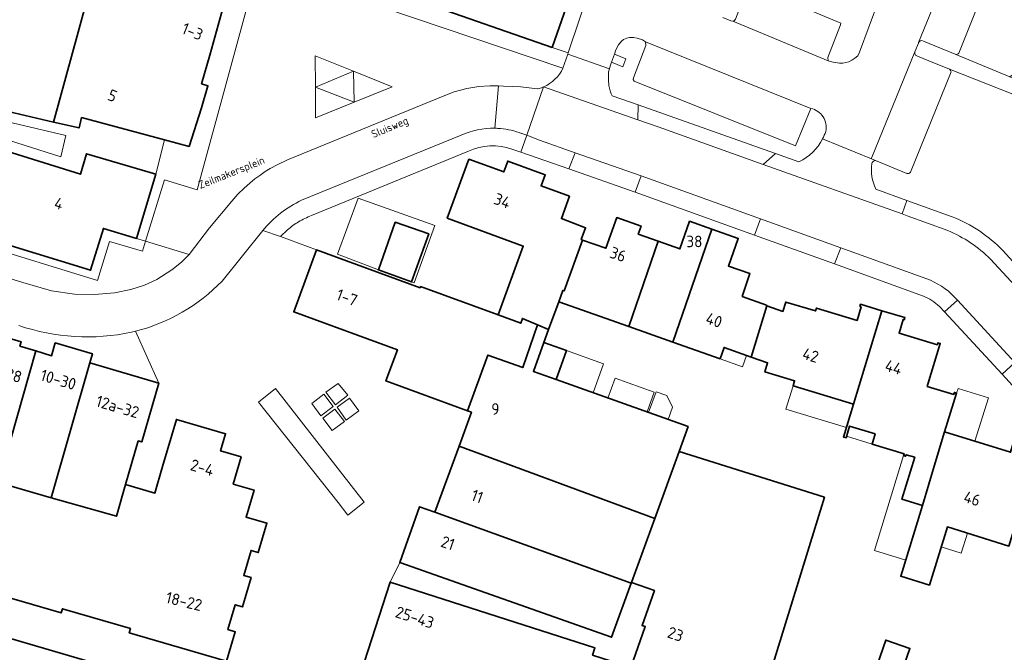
# Model space of a CAD drawing. Header units: metres. Extents: x 149984 to 156489, y 469398 to 478068.
# Tile 775 of 854: x 154388 to 154503, y 473797 to 473871. Entities that reach past the tile are written whole.
import ezdxf
from ezdxf.enums import TextEntityAlignment as Align

# ---------------------------------------------------------------- set-up
doc = ezdxf.new("R2010")
doc.units = ezdxf.units.M
doc.header["$LTSCALE"] = 0.75
for name, color, linetype, lineweight in [('B-WE-GR-BEPLANTING_CULTUUR_HEESTERS-GV', 252, 'Continuous', 18), ('B-WE-OG-BEBOUWING-GV', 6, 'Continuous', 35), ('B-WE-OG-BEBOUWING-T18', 1, 'Continuous', 18), ('B-WE-OG-BEBOUWING_LUIFEL-GV', 6, 'Continuous', 18), ('B-WE-OG-BEBOUWING_OVERBOUWING-GV', 6, 'Continuous', 18), ('B-WE-OG-TERREIN_BEGROEID-GV', 252, 'Continuous', 18), ('B-WE-OG-TERREIN_ERF-GV', 252, 'Continuous', 18), ('B-WE-OG-TOPOGRAFIE-T18', 7, 'Continuous', 18), ('B-WE-VH-ONVERHARD-GV', 252, 'Continuous', 18), ('B-WE-VH-OPENVERHARDING_BETONSTRAATSTEEN-GV', 252, 'Continuous', 18), ('B-WE-VH-OPENVERHARDING_STRAATBAKSTEEN-GV', 252, 'Continuous', 18), ('B-WE-VH-OPENVERHARDING_TEGEL-GV', 252, 'Continuous', 18)]:
    doc.layers.add(name, color=color, linetype=linetype, lineweight=lineweight)
doc.styles.add('NLCS-ISO-M500-T18', font='NLCS-ISO.ttf', dxfattribs={"height": 0.9})
doc.styles.add('NLCS-ISO-M750-T18', font='NLCS-ISO.ttf', dxfattribs={"height": 1.35})

msp = doc.modelspace()

# ---------------------------------------------------------------- linework, layer by layer
at = {"layer": 'B-WE-GR-BEPLANTING_CULTUUR_HEESTERS-GV', "flags": 128}
for points in [[(154497.37, 473866.82), (154503.7, 473864.185), (154511.144, 473869.309), (154510.917, 473870.555), (154508.862, 473881.834), (154508.15, 473881.67), (154502.698, 473880.67), (154502.92, 473880.59), (154503.07, 473880.4), (154503.009, 473880.075), (154497.77, 473866.94)], [(154473.62, 473874.83), (154484.05, 473870.44), (154484, 473870.23), (154482.53, 473866.44), (154482.59, 473866.05), (154482.83, 473865.96), (154483.15, 473865.87), (154483.91, 473865.75), (154484.27, 473865.77), (154484.63, 473865.84), (154484.98, 473865.94), (154485.34, 473866.12), (154485.68, 473866.35), (154486.01, 473866.64), (154486.21, 473867.03), (154488.47, 473873.14)], [(154470.33, 473871.09), (154471.25, 473870.7), (154471.464, 473870.644), (154471.65, 473870.7), (154471.79, 473870.91)], [(154480.553, 473860.504), (154478.787, 473856.122), (154460, 473863.67), (154459.88, 473863.85), (154459.9, 473864.07), (154461.35, 473867.83), (154461.31, 473868.26), (154460.98, 473868.49), (154460.35, 473868.69), (154459.9, 473868.76), (154459.46, 473868.75), (154459.13, 473868.67), (154458.76, 473868.51), (154458.52, 473868.35), (154458.17, 473867.92), (154457.87, 473867.34), (154457.689, 473866.812), (154459.038, 473866.266), (154458.684, 473865.354), (154457.364, 473865.867), (154457.17, 473865.3), (154457.115, 473865.095), (154457.02, 473864.74), (154456.994, 473863.822), (154457.03, 473863.17), (154457.206, 473862.541), (154457.33, 473862.21), (154457.437, 473861.981), (154460.459, 473860.909), (154476.447, 473855.238), (154479.175, 473854.27)]]:
    msp.add_lwpolyline(points, dxfattribs=at)
for points in [[(154427.308, 473864.824), (154422.866, 473866.627), (154422.887, 473862.979)], [(154427.392, 473861.211), (154427.308, 473864.824), (154422.887, 473862.979), (154427.387, 473861.209)], [(154427.392, 473861.211), (154431.811, 473862.996), (154427.308, 473864.824)], [(154422.908, 473859.4), (154427.387, 473861.209), (154422.887, 473862.979)]]:
    msp.add_lwpolyline(points, close=True, dxfattribs=at)
at = {"layer": 'B-WE-GR-BEPLANTING_CULTUUR_HEESTERS-GV'}
for points in [[(154497.77, 473866.94, -0.35), (154497.37, 473866.82)], [(154482.284, 473857.804, 0.4181794), (154480.553, 473860.504)], [(154481.928, 473856.953, 0.040278), (154482.284, 473857.804)], [(154479.175, 473854.27, 0.1674032), (154481.928, 473856.953)]]:
    msp.add_lwpolyline(points, format="xyb", dxfattribs=at)
at = {"layer": 'B-WE-OG-BEBOUWING-GV', "flags": 128}
for points in [[(154395.674, 473859.456), (154405.318, 473856.843), (154408.195, 473856.063), (154409.626, 473860.583), (154410.386, 473863.131), (154409.645, 473863.375), (154410.596, 473866.698), (154412.529, 473873.734), (154412.217, 473873.82), (154413.468, 473878.4), (154411.16, 473879.345), (154411.256, 473879.615), (154399.38, 473884.415), (154395.973, 473871.942), (154395.275, 473869.385), (154392.415, 473858.914), (154395.377, 473858.219)], [(154372.652, 473869.084), (154381.839, 473866.499), (154380.231, 473862.012), (154380.332, 473861.984), (154386.09, 473860.381), (154386.477, 473860.308), (154392.415, 473858.914), (154395.275, 473869.385), (154395.973, 473871.942), (154390.649, 473873.379), (154390.519, 473872.902), (154390.383, 473872.479), (154389.911, 473872.617), (154383.698, 473874.423), (154384.155, 473875.993), (154374.124, 473878.908), (154372.685, 473869.257)], [(154402.052, 473845.362), (154404.317, 473852.826), (154396.263, 473855.215), (154395.539, 473852.822), (154383.337, 473856.63), (154381.628, 473850.241), (154380.602, 473846.582), (154396.724, 473841.649), (154398.215, 473846.526)], [(154448.751, 473835.279), (154450.034, 473834.731), (154451.216, 473837.98), (154451.694, 473839.294), (154451.836, 473839.244), (154453.976, 473845.161), (154453.834, 473845.211), (154454.337, 473846.602), (154451.529, 473847.659), (154452.464, 473850.255), (154449.165, 473851.465), (154449.638, 473852.749), (154445.279, 473854.357), (154444.812, 473853.092), (154440.761, 473854.584), (154438.228, 473847.718), (154447.077, 473844.465), (154444.164, 473836.432), (154446.785, 473835.474), (154446.988, 473836.03)], [(154432.18, 473847.247), (154430.218, 473841.683), (154434.072, 473840.292), (154436.088, 473845.869)], [(154462.793, 473845.03), (154460.46, 473845.856), (154460.793, 473846.798), (154457.962, 473847.789), (154456.706, 473844.203), (154453.976, 473845.161), (154451.836, 473839.244), (154451.694, 473839.294), (154451.216, 473837.98), (154459.367, 473835.095)], [(154464.489, 473833.282), (154469.048, 473846.434), (154466.452, 473847.353), (154465.314, 473844.138), (154462.793, 473845.03), (154459.367, 473835.095)], [(154469.048, 473846.434), (154464.489, 473833.282), (154470, 473831.332), (154470.467, 473832.65), (154473.615, 473831.536), (154475.45, 473837.509), (154475.39, 473837.581), (154472.569, 473838.602), (154473.468, 473841.253), (154470.97, 473842.137), (154472.108, 473845.351)], [(154423.01, 473844.026), (154420.367, 473836.796), (154432.435, 473832.385), (154431.103, 473828.743), (154440.584, 473825.277), (154442.951, 473831.758), (154447.029, 473830.302), (154448.751, 473835.279), (154446.988, 473836.03), (154446.785, 473835.474), (154444.164, 473836.432), (154435.131, 473839.734), (154435.087, 473839.611)], [(154486.265, 473837.428), (154486.409, 473837.384), (154485.932, 473835.805), (154481.198, 473837.233), (154481.1, 473836.907), (154477.641, 473837.941), (154477.314, 473836.849), (154475.45, 473837.509), (154473.615, 473831.536), (154475.523, 473830.86), (154475.205, 473829.797), (154478.654, 473828.765), (154478.482, 473828.191), (154485.515, 473826.044), (154488.836, 473836.934), (154486.343, 473837.686)], [(154494.179, 473828.356), (154495.613, 473833.125), (154495.355, 473833.204), (154495.282, 473832.965), (154490.826, 473834.329), (154491.309, 473835.907), (154491.426, 473835.871), (154491.504, 473836.13), (154488.836, 473836.934), (154485.515, 473826.044), (154484.348, 473822.218), (154484.654, 473822.125), (154485.069, 473823.483), (154488.034, 473822.579), (154487.675, 473821.402), (154491.405, 473820.264), (154491.341, 473820.054), (154491.59, 473819.978), (154491.645, 473820.16), (154492.65, 473819.854), (154491.162, 473814.975), (154493.536, 473814.251), (154495.044, 473819.207), (154496.13, 473822.805), (154497.518, 473827.341), (154497.269, 473827.417), (154497.197, 473827.177), (154494.107, 473828.117)], [(154379.77, 473818.674), (154385.959, 473816.909), (154390.334, 473832.247), (154388.49, 473832.806), (154388.638, 473833.314), (154384.31, 473834.578), (154384.128, 473833.954)], [(154450.034, 473834.731), (154448.751, 473835.279), (154447.029, 473830.302), (154442.951, 473831.758), (154440.584, 473825.277), (154441.053, 473825.106), (154439.605, 473821.141), (154462.386, 473812.728), (154465.211, 473820.515), (154466.268, 473823.429), (154450.904, 473828.917), (154448.263, 473829.86), (154449.492, 473833.239)], [(154450.904, 473828.917), (154452.113, 473832.303), (154449.492, 473833.239), (154448.263, 473829.86)], [(154396.634, 473830.856), (154396.942, 473831.912), (154392.612, 473833.176), (154392.177, 473831.688), (154390.334, 473832.247), (154385.959, 473816.909), (154392.153, 473815.142)], [(154404.678, 473828.508), (154396.634, 473830.856), (154392.153, 473815.142), (154399.735, 473812.98), (154400.79, 473816.681), (154402.275, 473821.769), (154402.678, 473821.652)], [(154495.044, 473819.207), (154493.536, 473814.251), (154491.025, 473805.995), (154494.358, 473804.959), (154496.457, 473811.743), (154503.605, 473809.518), (154507.106, 473820.987), (154504.239, 473821.875), (154503.795, 473820.442), (154496.13, 473822.805)], [(154459.675, 473805.255), (154462.386, 473812.728), (154439.605, 473821.141), (154436.802, 473813.463), (154459.646, 473805.175)], [(154462.386, 473812.728), (154459.675, 473805.255), (154462.34, 473804.32), (154460.916, 473800.259), (154461.278, 473800.132), (154459.608, 473795.372), (154474.557, 473790.539), (154482.141, 473815.193), (154465.211, 473820.515)], [(154436.802, 473813.463), (154435.01, 473814.094), (154432.718, 473807.597), (154457.369, 473798.9), (154459.646, 473805.175)], [(154384.378, 473783.269), (154385.28, 473786.339), (154394.565, 473783.635), (154395.783, 473787.824), (154397.883, 473795.214), (154398.001, 473795.63), (154381.916, 473800.335), (154382.201, 473801.311), (154363.311, 473806.833), (154358.852, 473791.805), (154359.907, 473791.494), (154372.049, 473787.919), (154371.77, 473786.97)], [(154455.867, 473783.731), (154459.608, 473795.372), (154455.148, 473796.814), (154455.415, 473797.642), (154431.584, 473805.327), (154424.261, 473782.619), (154425.07, 473782.358), (154424.821, 473781.587), (154428.066, 473780.541), (154428.321, 473781.331), (154442.445, 473776.776), (154442.503, 473776.957), (154446.234, 473775.753), (154450.121, 473774.504), (154453.346, 473784.541)], [(154488.286, 473795.646), (154491.087, 473794.687), (154492.084, 473797.598), (154489.284, 473798.558)]]:
    msp.add_lwpolyline(points, close=True, dxfattribs=at)
for points in [[(154435.521, 473872.777), (154450.462, 473867.606), (154454.625, 473879.636)], [(154412.553, 473796.104), (154413.553, 473799.53), (154412.708, 473799.777), (154413.554, 473802.676), (154414.399, 473802.429), (154415.397, 473805.847), (154414.552, 473806.093), (154415.401, 473809.002), (154416.246, 473808.755), (154417.246, 473812.182), (154414.827, 473812.888), (154415.747, 473816.034), (154413.328, 473816.737), (154414.25, 473819.905), (154411.86, 473820.601), (154412.442, 473822.597), (154406.712, 473824.27), (154405.105, 473818.763), (154404.208, 473815.688), (154400.79, 473816.681), (154399.735, 473812.98), (154392.153, 473815.142), (154385.959, 473816.909)], [(154379.655, 473805.709), (154393.296, 473801.726), (154393.439, 473802.215), (154401.368, 473799.9), (154401.225, 473799.411), (154412.289, 473796.181)]]:
    msp.add_lwpolyline(points, dxfattribs=at)
at = {"layer": 'B-WE-OG-BEBOUWING_LUIFEL-GV', "flags": 128}
for points in [[(154425.448, 473843.528), (154430.218, 473841.683), (154432.18, 473847.247), (154436.088, 473845.869), (154434.072, 473840.292), (154434.4, 473840.175), (154436.777, 473846.875), (154427.88, 473850.06)], [(154456.429, 473830.761), (154452.113, 473832.303), (154450.904, 473828.917), (154455.22, 473827.375)], [(154473.082, 473831.725), (154470.467, 473832.65), (154470, 473831.332), (154472.614, 473830.406)], [(154478.482, 473828.191), (154477.653, 473825.474), (154484.687, 473823.329), (154485.515, 473826.044)], [(154497.518, 473827.341), (154496.13, 473822.805), (154499.657, 473821.718), (154501.223, 473826.797), (154497.686, 473827.887)], [(154485.069, 473823.483), (154484.709, 473822.307), (154487.675, 473821.402), (154488.034, 473822.579)], [(154491.341, 473820.054), (154487.975, 473808.987), (154491.6, 473807.884), (154493.536, 473814.251), (154491.162, 473814.975), (154492.65, 473819.854), (154491.645, 473820.16), (154491.59, 473819.978)], [(154495.735, 473809.411), (154498.062, 473808.687), (154498.788, 473811.017), (154496.457, 473811.743)]]:
    msp.add_lwpolyline(points, close=True, dxfattribs=at)
at = {"layer": 'B-WE-OG-BEBOUWING_OVERBOUWING-GV', "flags": 128}
for points in [[(154456.947, 473826.758), (154461.491, 473825.135), (154462.322, 473827.461), (154457.778, 473829.084)], [(154461.668, 473825.072), (154463.944, 473824.259), (154464.454, 473825.687), (154463.807, 473827.044), (154462.534, 473827.499)]]:
    msp.add_lwpolyline(points, close=True, dxfattribs=at)
at = {"layer": 'B-WE-OG-TERREIN_BEGROEID-GV', "flags": 128}
for points in [[(154510.83, 473840.58), (154510.984, 473840.825), (154511.237, 473841.226), (154511.304, 473841.333), (154510.301, 473842.019), (154509.687, 473842.926), (154512.333, 473847.062), (154505.835, 473851.243), (154505.459, 473857.196), (154506.999, 473860.991), (154496.69, 473865.07), (154496.827, 473864.929), (154496.88, 473864.74), (154492.16, 473853.08)], [(154491.74, 473852.91), (154488.1, 473854.41)], [(154488.102, 473851.108), (154491.743, 473849.787), (154497.02, 473847.872)], [(154502.905, 473843.937), (154505.652, 473840.91), (154507.416, 473838.967)]]:
    msp.add_lwpolyline(points, dxfattribs=at)
at = {"layer": 'B-WE-OG-TERREIN_BEGROEID-GV'}
for points in [[(154487.646, 473854.067, 0.1358084), (154488.102, 473851.108)], [(154488.1, 473854.41, 0.3824328), (154487.646, 473854.067)], [(154492.16, 473853.08, -0.3327819), (154491.74, 473852.91)], [(154497.02, 473847.872, -0.1075416), (154502.905, 473843.937)]]:
    msp.add_lwpolyline(points, format="xyb", dxfattribs=at)
at = {"layer": 'B-WE-OG-TERREIN_ERF-GV'}
for points in [[(154445.773, 473855.756, 0.1912162), (154440.695, 473855.515)], [(154420.934, 473847.284, 0.0464216), (154419.658, 473846.343)], [(154422.427, 473848.007, 0.0461069), (154420.934, 473847.284)], [(154495.514, 473837.417, 0.0888309), (154493.652, 473838.643)]]:
    msp.add_lwpolyline(points, format="xyb", dxfattribs=at)
at = {"layer": 'B-WE-OG-TERREIN_ERF-GV', "flags": 128}
for points in [[(154440.695, 473855.515), (154422.427, 473848.007)], [(154493.652, 473838.643), (154483.308, 473842.385), (154474.008, 473845.745), (154460.108, 473850.736), (154452.399, 473853.441), (154446.795, 473855.399), (154445.773, 473855.756)], [(154419.658, 473846.343), (154418.834, 473845.563), (154423.01, 473844.026), (154435.087, 473839.611), (154435.131, 473839.734), (154444.164, 473836.432), (154447.077, 473844.465), (154438.228, 473847.718), (154440.761, 473854.584), (154444.812, 473853.092), (154445.279, 473854.357), (154449.638, 473852.749), (154449.165, 473851.465), (154452.464, 473850.255), (154451.529, 473847.659), (154454.337, 473846.602), (154453.834, 473845.211), (154453.976, 473845.161), (154456.706, 473844.203), (154457.962, 473847.789), (154460.793, 473846.798), (154460.46, 473845.856), (154462.793, 473845.03), (154465.314, 473844.138), (154466.452, 473847.353), (154469.048, 473846.434), (154472.108, 473845.351), (154470.97, 473842.137), (154473.468, 473841.253), (154472.569, 473838.602), (154475.39, 473837.581), (154475.45, 473837.509), (154477.314, 473836.849), (154477.641, 473837.941), (154481.1, 473836.907), (154481.198, 473837.233), (154485.932, 473835.805), (154486.409, 473837.384), (154486.265, 473837.428), (154486.343, 473837.686), (154488.836, 473836.934), (154491.504, 473836.13), (154491.426, 473835.871), (154491.309, 473835.907), (154490.826, 473834.329), (154495.282, 473832.965), (154495.355, 473833.204)], [(154503.605, 473809.518), (154496.457, 473811.743), (154494.358, 473804.959), (154491.025, 473805.995), (154493.536, 473814.251), (154491.162, 473814.975), (154492.65, 473819.854), (154491.645, 473820.16), (154491.59, 473819.978), (154491.341, 473820.054), (154491.405, 473820.264), (154487.675, 473821.402), (154488.034, 473822.579), (154485.069, 473823.483), (154484.654, 473822.125), (154484.348, 473822.218), (154485.515, 473826.044), (154478.482, 473828.191), (154478.654, 473828.765), (154475.205, 473829.797), (154475.523, 473830.86), (154473.615, 473831.536), (154470.467, 473832.65), (154470, 473831.332), (154464.489, 473833.282), (154459.367, 473835.095), (154451.216, 473837.98), (154450.034, 473834.731), (154449.492, 473833.239), (154452.113, 473832.303), (154450.904, 473828.917), (154466.268, 473823.429), (154465.211, 473820.515), (154482.141, 473815.193), (154474.557, 473790.539)], [(154514.468, 473816.777), (154512.673, 473818.745), (154502.827, 473829.553), (154496.128, 473836.793), (154495.514, 473837.417)], [(154495.355, 473833.204), (154495.613, 473833.125), (154494.179, 473828.356), (154494.107, 473828.117), (154497.197, 473827.177), (154497.269, 473827.417), (154497.518, 473827.341), (154496.13, 473822.805), (154503.795, 473820.442), (154504.239, 473821.875), (154507.106, 473820.987), (154509.972, 473820.1), (154509.232, 473817.711), (154513.533, 473816.348), (154511.92, 473811.141), (154515.308, 473810.136), (154516.739, 473814.806), (154516.701, 473814.831)]]:
    msp.add_lwpolyline(points, dxfattribs=at)
for points in [[(154430.218, 473841.683), (154432.18, 473847.247), (154436.088, 473845.869), (154434.072, 473840.292)], [(154459.608, 473795.372), (154461.278, 473800.132), (154460.916, 473800.259), (154462.34, 473804.32), (154459.675, 473805.255), (154459.646, 473805.175), (154457.369, 473798.9), (154432.718, 473807.597), (154431.584, 473805.327), (154455.415, 473797.642), (154455.148, 473796.814)], [(154488.286, 473795.646), (154489.284, 473798.558), (154492.084, 473797.598), (154491.087, 473794.687)]]:
    msp.add_lwpolyline(points, close=True, dxfattribs=at)
at = {"layer": 'B-WE-VH-ONVERHARD-GV', "flags": 128}
for points in [[(154425.534, 473828.464), (154424.123, 473827.424), (154425.241, 473825.972), (154426.67, 473827.083)], [(154423.865, 473827.224), (154422.465, 473826.113), (154423.519, 473824.684), (154424.961, 473825.784)], [(154426.845, 473826.741), (154425.426, 473825.68), (154426.482, 473824.197), (154427.933, 473825.284)], [(154426.264, 473824.04), (154425.169, 473825.478), (154423.741, 473824.424), (154424.827, 473822.96)]]:
    msp.add_lwpolyline(points, close=True, dxfattribs=at)
at = {"layer": 'B-WE-VH-OPENVERHARDING_BETONSTRAATSTEEN-GV', "flags": 128}
for points in [[(154457.561, 473882.599), (154452.314, 473866.982), (154452.257, 473866.812), (154457.115, 473865.095), (154457.17, 473865.3), (154457.364, 473865.867), (154457.689, 473866.812), (154457.87, 473867.34), (154458.17, 473867.92), (154458.52, 473868.35), (154458.76, 473868.51), (154459.13, 473868.67), (154459.46, 473868.75), (154459.9, 473868.76), (154460.35, 473868.69), (154460.98, 473868.49), (154461.31, 473868.26)], [(154497.77, 473866.94), (154503.009, 473880.075), (154503.07, 473880.4), (154502.92, 473880.59), (154502.698, 473880.67), (154498.94, 473882.02), (154498.83, 473882.24), (154493.095, 473868.162)], [(154493.095, 473868.162), (154498.83, 473882.24)], [(154488.47, 473873.14), (154486.21, 473867.03), (154486.01, 473866.64), (154485.68, 473866.35), (154485.34, 473866.12), (154484.98, 473865.94), (154484.63, 473865.84), (154484.27, 473865.77), (154483.91, 473865.75), (154483.15, 473865.87), (154482.83, 473865.96), (154482.59, 473866.05), (154471.464, 473870.644), (154471.25, 473870.7), (154470.33, 473871.09)], [(154461.31, 473868.26), (154480.553, 473860.504)], [(154481.928, 473856.953), (154487.603, 473854.615), (154487.605, 473854.706), (154492.668, 473867.102), (154493.07, 473868.1)], [(154493.07, 473868.1), (154492.668, 473867.102)], [(154493.65, 473868.35), (154495.005, 473867.793), (154497.37, 473866.82)], [(154521.512, 473857), (154519.374, 473857.822), (154505.36, 473863.486), (154503.7, 473864.185), (154497.37, 473866.82), (154495.005, 473867.793), (154493.65, 473868.35)], [(154449.453, 473863.007), (154460.42, 473859.178), (154460.459, 473860.909), (154457.437, 473861.981), (154457.33, 473862.21), (154457.206, 473862.541), (154457.03, 473863.17), (154456.994, 473863.822), (154457.02, 473864.74), (154457.115, 473865.095), (154452.257, 473866.812), (154451.707, 473865.175)], [(154492.668, 473867.102), (154487.605, 473854.706), (154487.603, 473854.615), (154488.1, 473854.41), (154491.74, 473852.91)], [(154492.16, 473853.08), (154496.88, 473864.74), (154496.827, 473864.929), (154496.69, 473865.07), (154494.276, 473866.05), (154492.97, 473866.58)], [(154492.97, 473866.58), (154494.276, 473866.05), (154496.69, 473865.07), (154506.999, 473860.991), (154511.256, 473859.268), (154510.601, 473857.643), (154514.29, 473856.145), (154514.95, 473857.748), (154518.29, 473856.38), (154520.282, 473855.572)], [(154488.1, 473854.41), (154487.603, 473854.615), (154481.928, 473856.953)], [(154479.175, 473854.27), (154476.447, 473855.238), (154475.013, 473853.979), (154491.175, 473848.198), (154491.743, 473849.787), (154488.102, 473851.108)]]:
    msp.add_lwpolyline(points, dxfattribs=at)
for points in [[(154471.464, 473870.644), (154482.59, 473866.05), (154482.53, 473866.44), (154484, 473870.23), (154484.05, 473870.44), (154473.62, 473874.83), (154473.35, 473874.77), (154473.17, 473874.56), (154471.79, 473870.91), (154471.65, 473870.7)], [(154461.31, 473868.26), (154461.35, 473867.83), (154459.9, 473864.07), (154459.88, 473863.85), (154460, 473863.67), (154478.787, 473856.122), (154480.553, 473860.504)], [(154460.803, 473852.629), (154453.108, 473855.338), (154452.399, 473853.441), (154460.108, 473850.736)], [(154474.678, 473847.644), (154474.008, 473845.745), (154483.308, 473842.385), (154484.038, 473844.268)], [(154497.621, 473838.159), (154496.128, 473836.793), (154502.827, 473829.553), (154504.315, 473830.883)], [(154425.524, 473814.57), (154426.663, 473813.128), (154428.579, 473814.644), (154418.244, 473827.875), (154416.279, 473826.278)]]:
    msp.add_lwpolyline(points, close=True, dxfattribs=at)
at = {"layer": 'B-WE-VH-OPENVERHARDING_BETONSTRAATSTEEN-GV'}
for points in [[(154493.07, 473868.1, -0.0528146), (154493.095, 473868.162)], [(154493.095, 473868.162, 0.0528146), (154493.07, 473868.1)], [(154493.095, 473868.162, -0.4106836), (154493.65, 473868.35)], [(154493.65, 473868.35, 0.4106836), (154493.095, 473868.162)], [(154492.97, 473866.58, -0.432327), (154492.668, 473867.102)], [(154492.668, 473867.102, 0.432327), (154492.97, 473866.58)], [(154497.37, 473866.82, 0.35), (154497.77, 473866.94)], [(154451.707, 473865.175, -0.1818198), (154449.453, 473863.007)], [(154480.553, 473860.504, -0.4181794), (154482.284, 473857.804)], [(154482.284, 473857.804, -0.040278), (154481.928, 473856.953)], [(154481.928, 473856.953, -0.1674032), (154479.175, 473854.27)], [(154488.102, 473851.108, -0.1358084), (154487.646, 473854.067)], [(154487.646, 473854.067, -0.3824328), (154488.1, 473854.41)], [(154491.74, 473852.91, 0.3327819), (154492.16, 473853.08)]]:
    msp.add_lwpolyline(points, format="xyb", dxfattribs=at)
at = {"layer": 'B-WE-VH-OPENVERHARDING_STRAATBAKSTEEN-GV', "flags": 128}
for points in [[(154451.707, 473865.175), (154430.869, 473872.198), (154432.129, 473875.934), (154420.293, 473880.211), (154420.502, 473881.069), (154415.03, 473882.913), (154414.18, 473880.458), (154416.854, 473879.368), (154409.146, 473850.994), (154405.339, 473852.158), (154403.118, 473845.039)], [(154443.788, 473858.182), (154444.211, 473863.121), (154443.203, 473863.14), (154441.926, 473863.056), (154440.533, 473862.83), (154439.027, 473862.419), (154437.974, 473862.02), (154419.659, 473854.512), (154418.452, 473853.943), (154417.631, 473853.488), (154417.063, 473853.137), (154416.407, 473852.694), (154415.851, 473852.282), (154415.253, 473851.799), (154414.598, 473851.216), (154413.877, 473850.501), (154413.162, 473849.701), (154410.578, 473846.574), (154408.2, 473843.497), (154408.085, 473843.359), (154407.289, 473842.571), (154406.2, 473841.675), (154404.451, 473840.571), (154403.015, 473839.911), (154401.405, 473839.391), (154399.505, 473839.021), (154397.195, 473838.81), (154394.866, 473838.856), (154392.169, 473839.249), (154388.83, 473840.218), (154371.998, 473845.439)], [(154403.118, 473845.039), (154408.2, 473843.497), (154410.578, 473846.574), (154413.162, 473849.701), (154413.877, 473850.501), (154414.598, 473851.216), (154415.253, 473851.799), (154415.851, 473852.282), (154416.407, 473852.694), (154417.063, 473853.137), (154417.631, 473853.488), (154418.452, 473853.943), (154419.659, 473854.512), (154437.974, 473862.02), (154439.027, 473862.419), (154440.533, 473862.83), (154441.926, 473863.056), (154443.203, 473863.14), (154444.211, 473863.121), (154444.767, 473863.097), (154446.801, 473863.009), (154448.736, 473862.785), (154448.781, 473862.78), (154449.208, 473862.91), (154449.453, 473863.007)], [(154444.211, 473863.121), (154443.788, 473858.182)], [(154446.914, 473857.573), (154447.481, 473857.363), (154449.453, 473863.007), (154449.208, 473862.91), (154448.781, 473862.78), (154448.736, 473862.785), (154446.801, 473863.009), (154444.767, 473863.097), (154444.211, 473863.121)], [(154496.484, 473846.258), (154491.78, 473847.981), (154491.175, 473848.198), (154475.013, 473853.979), (154462.798, 473858.348), (154460.42, 473859.178), (154449.453, 473863.007), (154447.481, 473857.363), (154448.977, 473856.81), (154453.108, 473855.338), (154460.803, 473852.629), (154474.678, 473847.644), (154484.038, 473844.268), (154494.474, 473840.473)], [(154421.291, 473849.802), (154439.851, 473857.378)], [(154439.851, 473857.378), (154421.291, 473849.802)], [(154445.773, 473855.756), (154446.795, 473855.399), (154447.481, 473857.363), (154446.914, 473857.573)], [(154408.2, 473843.497), (154403.118, 473845.039), (154402.749, 473843.857), (154398.923, 473845.003), (154397.518, 473840.438), (154369.335, 473849.164), (154370.33, 473853.54), (154363.917, 473856.186), (154363.765, 473854.616)], [(154422.427, 473848.007), (154440.695, 473855.515)], [(154368.732, 473846.459), (154371.439, 473845.613), (154371.998, 473845.439), (154388.83, 473840.218), (154392.169, 473839.249), (154394.866, 473838.856), (154397.195, 473838.81), (154399.505, 473839.021), (154401.405, 473839.391), (154403.015, 473839.911), (154404.451, 473840.571), (154406.2, 473841.675), (154407.289, 473842.571), (154408.085, 473843.359), (154408.2, 473843.497)], [(154412.035, 473840.387), (154416.778, 473846.274)], [(154440.584, 473825.277), (154431.103, 473828.743), (154432.435, 473832.385), (154420.367, 473836.796), (154423.01, 473844.026), (154418.834, 473845.563), (154416.778, 473846.274), (154412.035, 473840.387)], [(154416.778, 473846.274), (154418.834, 473845.563), (154419.658, 473846.343)], [(154520.046, 473822.769), (154519.302, 473823.552), (154515.275, 473827.917), (154514.279, 473829.001), (154513.777, 473829.548), (154504.399, 473839.759), (154503.918, 473840.283), (154503.824, 473840.378), (154501.472, 473842.923)], [(154497.621, 473838.159), (154504.315, 473830.883), (154513.975, 473820.339), (154514.192, 473820.163), (154516.338, 473817.846)], [(154375.794, 473835.243), (154379.81, 473834.069), (154380.118, 473835.125), (154384.128, 473833.954), (154384.31, 473834.578), (154388.638, 473833.314), (154388.49, 473832.806), (154390.334, 473832.247), (154392.177, 473831.688), (154392.612, 473833.176), (154396.942, 473831.912), (154396.634, 473830.856), (154404.678, 473828.508), (154401.949, 473834.535), (154401.502, 473834.426)], [(154401.949, 473834.535), (154404.678, 473828.508), (154402.678, 473821.652), (154402.275, 473821.769), (154400.79, 473816.681), (154404.208, 473815.688), (154405.105, 473818.763), (154406.712, 473824.27), (154412.442, 473822.597), (154411.86, 473820.601), (154414.25, 473819.905), (154413.328, 473816.737), (154415.747, 473816.034), (154414.827, 473812.888), (154417.246, 473812.182), (154416.246, 473808.755), (154415.401, 473809.002), (154414.552, 473806.093), (154415.397, 473805.847), (154414.399, 473802.429), (154413.554, 473802.676), (154412.708, 473799.777), (154413.553, 473799.53), (154412.553, 473796.104)], [(154401.502, 473834.426), (154401.949, 473834.535)], [(154424.261, 473782.619), (154431.584, 473805.327), (154432.718, 473807.597), (154435.01, 473814.094), (154436.802, 473813.463), (154439.605, 473821.141), (154441.053, 473825.106), (154440.584, 473825.277)]]:
    msp.add_lwpolyline(points, dxfattribs=at)
for points in [[(154427.387, 473861.209), (154422.908, 473859.4), (154422.887, 473862.979), (154422.866, 473866.627), (154427.308, 473864.824), (154431.811, 473862.996), (154427.392, 473861.211)], [(154371.89, 473861.191), (154382.969, 473858.121), (154393.26, 473854.862), (154393.856, 473857.328), (154386.923, 473858.97), (154384.074, 473859.621), (154372.248, 473862.948)], [(154418.244, 473827.875), (154428.579, 473814.644), (154426.663, 473813.128), (154425.524, 473814.57), (154416.279, 473826.278)], [(154425.534, 473828.464), (154426.67, 473827.083), (154425.241, 473825.972), (154424.123, 473827.424)], [(154423.865, 473827.224), (154424.961, 473825.784), (154423.519, 473824.684), (154422.465, 473826.113)], [(154426.845, 473826.741), (154427.933, 473825.284), (154426.482, 473824.197), (154425.426, 473825.68)], [(154426.264, 473824.04), (154424.827, 473822.96), (154423.741, 473824.424), (154425.169, 473825.478)], [(154410.895, 473791.405), (154412.289, 473796.181), (154401.225, 473799.411), (154401.368, 473799.9), (154393.439, 473802.215), (154393.296, 473801.726), (154379.655, 473805.709), (154379.807, 473806.227), (154372.329, 473808.411), (154372.178, 473807.893), (154364.307, 473810.191), (154363.311, 473806.833), (154382.201, 473801.311), (154381.916, 473800.335), (154398.001, 473795.63), (154397.883, 473795.214), (154400.84, 473794.374), (154402.329, 473793.934), (154402.356, 473794.027), (154407.573, 473792.48), (154407.547, 473792.393)]]:
    msp.add_lwpolyline(points, close=True, dxfattribs=at)
at = {"layer": 'B-WE-VH-OPENVERHARDING_STRAATBAKSTEEN-GV'}
for points in [[(154449.453, 473863.007, 0.1818198), (154451.707, 473865.175)], [(154439.851, 473857.378, -0.1102546), (154443.788, 473858.182)], [(154443.788, 473858.182, 0.1102546), (154439.851, 473857.378)], [(154443.788, 473858.182, -0.0168274), (154444.443, 473858.147)], [(154444.443, 473858.147, 0.0168274), (154443.788, 473858.182)], [(154444.443, 473858.147, -0.0690057), (154446.895, 473857.58)], [(154446.895, 473857.58, 0.0690057), (154444.443, 473858.147)], [(154446.895, 473857.58, -0.0634688), (154446.914, 473857.573)], [(154446.914, 473857.573, 0.0634688), (154446.895, 473857.58)], [(154440.695, 473855.515, -0.1912162), (154445.773, 473855.756)], [(154416.778, 473846.274, -0.1123353), (154421.291, 473849.802)], [(154421.291, 473849.802, 0.1123353), (154416.778, 473846.274)], [(154419.658, 473846.343, -0.0464216), (154420.934, 473847.284)], [(154420.934, 473847.284, -0.0461069), (154422.427, 473848.007)], [(154501.472, 473842.923, 0.10294), (154496.484, 473846.258)], [(154401.949, 473834.535, 0.139028), (154412.035, 473840.387)], [(154412.035, 473840.387, -0.139028), (154401.949, 473834.535)], [(154494.474, 473840.473, -0.1137229), (154497.621, 473838.159)], [(154388.373, 473835.21, 0.1355809), (154401.502, 473834.426)], [(154401.502, 473834.426, -0.1355809), (154388.373, 473835.21)]]:
    msp.add_lwpolyline(points, format="xyb", dxfattribs=at)
at = {"layer": 'B-WE-VH-OPENVERHARDING_TEGEL-GV', "flags": 128}
for points in [[(154452.256, 473891.472), (154451.317, 473888.76), (154455.466, 473887.324), (154454.677, 473885.047), (154456.086, 473884.559), (154454.408, 473879.711), (154454.625, 473879.636), (154450.462, 473867.606), (154452.314, 473866.982), (154457.561, 473882.599)], [(154497.02, 473847.872), (154491.743, 473849.787), (154491.175, 473848.198), (154491.78, 473847.981)], [(154491.78, 473847.981), (154496.484, 473846.258)], [(154494.474, 473840.473), (154484.038, 473844.268), (154483.308, 473842.385), (154493.652, 473838.643)], [(154501.472, 473842.923), (154503.824, 473840.378), (154503.918, 473840.283), (154505.652, 473840.91), (154502.905, 473843.937)], [(154496.128, 473836.793), (154497.621, 473838.159)], [(154495.514, 473837.417), (154496.128, 473836.793)]]:
    msp.add_lwpolyline(points, dxfattribs=at)
for points in [[(154422.356, 473880.783), (154422.65, 473881.634), (154415.45, 473884.126), (154415.03, 473882.913), (154420.502, 473881.069), (154420.293, 473880.211), (154432.129, 473875.934), (154430.869, 473872.198), (154451.707, 473865.175), (154452.257, 473866.812), (154452.314, 473866.982), (154450.462, 473867.606), (154435.521, 473872.777), (154436.587, 473875.858)], [(154404.317, 473852.826), (154402.052, 473845.362), (154403.118, 473845.039), (154405.339, 473852.158), (154409.146, 473850.994), (154416.854, 473879.368), (154414.18, 473880.458), (154413.468, 473878.4), (154412.217, 473873.82), (154412.529, 473873.734), (154410.596, 473866.698), (154409.645, 473863.375), (154410.386, 473863.131), (154409.626, 473860.583), (154408.195, 473856.063), (154405.318, 473856.843)], [(154457.689, 473866.812), (154457.364, 473865.867), (154458.684, 473865.354), (154459.038, 473866.266)], [(154372.248, 473862.948), (154384.074, 473859.621), (154386.923, 473858.97), (154393.856, 473857.328), (154393.26, 473854.862), (154382.969, 473858.121), (154371.89, 473861.191), (154371.657, 473860.047), (154378.954, 473857.912), (154383.337, 473856.63), (154395.539, 473852.822), (154396.263, 473855.215), (154404.317, 473852.826), (154405.318, 473856.843), (154395.674, 473859.456), (154395.377, 473858.219), (154392.415, 473858.914), (154386.477, 473860.308), (154386.09, 473860.381), (154380.332, 473861.984), (154380.231, 473862.012), (154372.49, 473864.133)], [(154460.42, 473859.178), (154462.798, 473858.348), (154475.013, 473853.979), (154476.447, 473855.238), (154460.459, 473860.909)], [(154447.481, 473857.363), (154446.795, 473855.399), (154452.399, 473853.441), (154453.108, 473855.338), (154448.977, 473856.81)], [(154377.29, 473851.508), (154370.33, 473853.54), (154369.335, 473849.164), (154397.518, 473840.438), (154398.923, 473845.003), (154402.749, 473843.857), (154403.118, 473845.039), (154402.052, 473845.362), (154398.215, 473846.526), (154396.724, 473841.649), (154380.602, 473846.582), (154381.628, 473850.241)], [(154460.803, 473852.629), (154460.108, 473850.736), (154474.008, 473845.745), (154474.678, 473847.644)], [(154512.673, 473818.745), (154514.192, 473820.163), (154513.975, 473820.339), (154504.315, 473830.883), (154502.827, 473829.553)]]:
    msp.add_lwpolyline(points, close=True, dxfattribs=at)
at = {"layer": 'B-WE-VH-OPENVERHARDING_TEGEL-GV'}
for points in [[(154502.905, 473843.937, 0.1075416), (154497.02, 473847.872)], [(154496.484, 473846.258, -0.10294), (154501.472, 473842.923)], [(154497.621, 473838.159, 0.1137229), (154494.474, 473840.473)], [(154493.652, 473838.643, -0.0888309), (154495.514, 473837.417)]]:
    msp.add_lwpolyline(points, format="xyb", dxfattribs=at)

# ---------------------------------------------------------------- texts
at = {"layer": 'B-WE-OG-BEBOUWING-T18', "style": 'NLCS-ISO-M750-T18'}
for s, rotation, p in [('1-3', 338, (154408.591, 473869.46)), ('5', 338, (154399.277, 473861.984)), ('34', 339.7, (154444.643, 473849.735)), ('4', 342.7, (154393.033, 473849.414)), ('36', 340.8, (154458.123, 473843.495)), ('1-7', 339.9, (154426.561, 473838.469)), ('40', 340.5, (154469.292, 473835.826)), ('42', 343.1, (154480.533, 473831.747)), ('8-28', 343.8, (154386.899, 473829.655)), ('44', 343, (154490.186, 473830.342)), ('10-30', 343.8, (154392.972, 473828.904)), ('12a-32', 343.7, (154399.872, 473825.744)), ('2-4', 343.8, (154409.721, 473818.657)), ('11', 340.1, (154441.734, 473815.309)), ('46', 342.8, (154499.324, 473815.04)), ('21', 340.6, (154438.306, 473809.867)), ('18-22', 346.6, (154407.599, 473803.075)), ('25-43', 342.2, (154434.46, 473801.212)), ('23', 340.7, (154464.803, 473799.255))]:
    msp.add_text(s, height=1.35, rotation=rotation, dxfattribs=at).set_placement(p, align=Align.MIDDLE)
for s, p in [('38', (154467, 473845)), ('9', (154443.84, 473825.476))]:
    msp.add_text(s, height=1.35, dxfattribs=at).set_placement(p, align=Align.MIDDLE)
at = {"layer": 'B-WE-OG-TOPOGRAFIE-T18', "style": 'NLCS-ISO-M500-T18'}
for s, rotation, p in [('Sluisweg', 22.5, (154431.597, 473858.177)), ('Zeilmakersplein', 21.7, (154413.171, 473852.909))]:
    msp.add_text(s, height=0.9, rotation=rotation, dxfattribs=at).set_placement(p, align=Align.MIDDLE)

doc.saveas('drawing.dxf')
